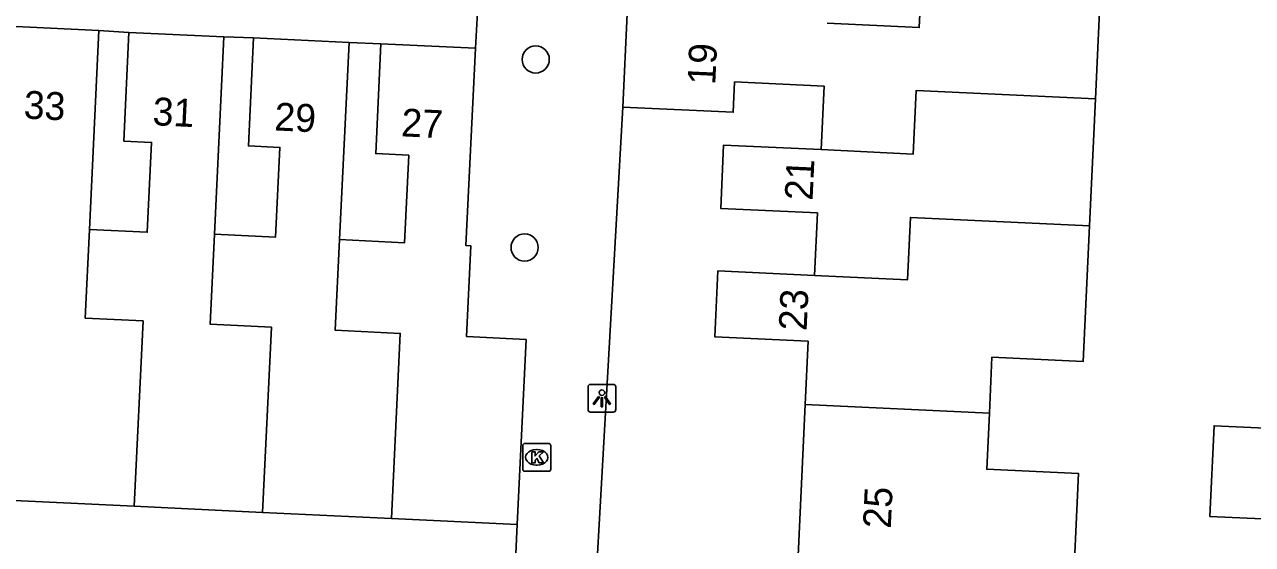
# Model space of a CAD drawing. Extents: x 162990 to 165007, y 383433 to 384336.
# Drawn here: x 164753.38 to 164797.45, y 383798.57 to 383817.21 of the extents above; entities that cross this region are included whole.
import ezdxf

# ---------------------------------------------------------------- set-up
doc = ezdxf.new("R2010")
doc.units = 0
for name, color, linetype in [('IMGEO_Boom', 7, 'Continuous'), ('IMGEO_Kolk', 7, 'Continuous'), ('IMGEO_Lichtpunt', 7, 'Continuous'), ('IMGEO_Pand', 7, 'Continuous'), ('IMGEO_Pand_nummerreeks', 7, 'Continuous'), ('IMGEO_Voetpad_open', 7, 'Continuous')]:
    doc.layers.add(name, color=color, linetype=linetype)

msp = doc.modelspace()

# ---------------------------------------------------------------- linework, layer by layer
at = {"layer": 'IMGEO_Boom'}
for centre in [(164771.726, 383815.963), (164771.329, 383809.217)]:
    msp.add_circle(centre, 0.489, dxfattribs=at)
at = {"layer": 'IMGEO_Kolk'}
for p, q in [((164771.338, 383802.194), (164772.19, 383802.194)), ((164771.263, 383801.268), (164771.263, 383802.12)), ((164771.751, 383801.974), (164771.776, 383801.974)), ((164772.264, 383802.12), (164772.264, 383801.268)), ((164771.774, 383801.414), (164771.749, 383801.414)), ((164772.19, 383801.194), (164771.338, 383801.194))]:
    msp.add_line(p, q, dxfattribs=at)
for points in [[(164771.338, 383802.194), (164772.19, 383802.194)], [(164771.263, 383801.268), (164771.263, 383802.12)], [(164771.584, 383801.894), (164771.707, 383801.894), (164771.707, 383801.743), (164771.837, 383801.894), (164772.001, 383801.894), (164771.855, 383801.743), (164772.008, 383801.494), (164771.856, 383801.494), (164771.771, 383801.658), (164771.707, 383801.591), (164771.707, 383801.494), (164771.584, 383801.494), (164771.584, 383801.894)], [(164772.264, 383802.12), (164772.264, 383801.268)], [(164772.19, 383801.194), (164771.338, 383801.194)]]:
    msp.add_lwpolyline(points, dxfattribs=at)
for centre, start, end in [((164771.34, 383802.118), 91.552, 178.448), ((164771.34, 383802.118), 91.552, 178.448), ((164772.188, 383802.118), 1.552, 88.448), ((164772.188, 383802.118), 1.552, 88.448), ((164771.34, 383801.27), 181.552, 268.448), ((164771.34, 383801.27), 181.552, 268.448), ((164772.188, 383801.27), 271.552, 358.448), ((164772.188, 383801.27), 271.552, 358.448)]:
    msp.add_arc(centre, 0.0765, start, end, dxfattribs=at)
for centre, major_axis, ratio, start_param, end_param in [((164771.75, 383801.694), (-0.387, 0.002), 0.722429, 4.712389, 7.853982), ((164771.775, 383801.694), (-0.39, 0.002), 0.717154, 1.570796, 4.712389)]:
    msp.add_ellipse(centre, major_axis=major_axis, ratio=ratio, start_param=start_param, end_param=end_param, dxfattribs=at)
at = {"layer": 'IMGEO_Lichtpunt'}
for p, q in [((164773.605, 383804.217), (164773.605, 383803.41)), ((164773.605, 383804.217), (164773.605, 383803.41)), ((164774.507, 383804.312), (164773.699, 383804.312)), ((164774.507, 383804.312), (164773.699, 383804.312)), ((164774.601, 383803.41), (164774.601, 383804.217)), ((164774.601, 383803.41), (164774.601, 383804.217)), ((164773.699, 383803.316), (164774.507, 383803.316)), ((164773.699, 383803.316), (164774.507, 383803.316))]:
    msp.add_line(p, q, dxfattribs=at)
for points in [[(164773.979, 383803.881), (164774.018, 383803.853), (164773.83, 383803.591), (164773.792, 383803.618), (164773.979, 383803.881)], [(164774.081, 383803.833), (164774.128, 383803.833), (164774.128, 383803.511), (164774.081, 383803.511), (164774.081, 383803.833)], [(164774.191, 383803.853), (164774.229, 383803.88), (164774.416, 383803.618), (164774.377, 383803.59), (164774.191, 383803.853)]]:
    msp.add_lwpolyline(points, dxfattribs=at)
msp.add_circle((164774.104, 383804.015), 0.0994, dxfattribs=at)
for centre, start, end in [((164773.699, 383804.217), 90, 180), ((164773.699, 383804.217), 90, 180), ((164774.507, 383804.217), 0, 90), ((164774.507, 383804.217), 0, 90), ((164773.699, 383803.41), 180, 270), ((164773.699, 383803.41), 180, 270), ((164774.507, 383803.41), 270, 0), ((164774.507, 383803.41), 270, 360)]:
    msp.add_arc(centre, 0.0946, start, end, dxfattribs=at)
at = {"layer": 'IMGEO_Pand'}
for points in [[(164792.023, 383819.005), (164785.593, 383819.309), (164785.491, 383817.106), (164782.192, 383817.259)], [(164792.023, 383819.005), (164791.815, 383814.55)], [(164775.005, 383817.594), (164774.849, 383814.253)], [(164756.052, 383816.999), (164752.582, 383817.164)], [(164755.709, 383809.864), (164756.052, 383816.999)], [(164757.127, 383816.931), (164756.94, 383813.033), (164757.941, 383812.985), (164757.786, 383809.764), (164755.709, 383809.864)], [(164760.538, 383816.767), (164757.127, 383816.931)], [(164760.2, 383809.698), (164760.538, 383816.767)], [(164761.602, 383816.738), (164761.416, 383812.863), (164762.548, 383812.808), (164762.393, 383809.592), (164760.2, 383809.698)], [(164765.028, 383816.573), (164761.602, 383816.738)], [(164764.69, 383809.503), (164765.028, 383816.573)], [(164766.173, 383816.525), (164765.983, 383812.584), (164767.171, 383812.527), (164767.02, 383809.391), (164764.69, 383809.503)], [(164769.561, 383816.362), (164766.173, 383816.525)], [(164771.061, 383799.282), (164771.38, 383805.92), (164769.243, 383806.023), (164769.4, 383809.278), (164769.22, 383809.287), (164769.561, 383816.362)], [(164781.968, 383812.727), (164782.074, 383815.007), (164778.867, 383815.157), (164778.816, 383814.068), (164774.849, 383814.253)], [(164781.968, 383812.727), (164785.28, 383812.569), (164785.386, 383814.85), (164791.815, 383814.55)], [(164791.815, 383814.55), (164791.602, 383809.991)], [(164781.732, 383808.216), (164781.837, 383810.457), (164778.366, 383810.619), (164778.472, 383812.89), (164781.968, 383812.727)], [(164781.732, 383808.216), (164785.069, 383808.056), (164785.173, 383810.296), (164791.602, 383809.991)], [(164755.709, 383809.864), (164755.558, 383806.685), (164757.632, 383806.585), (164757.312, 383799.943)], [(164760.2, 383809.698), (164760.044, 383806.468), (164762.24, 383806.363), (164761.92, 383799.722)], [(164791.602, 383809.991), (164791.376, 383805.134), (164788.103, 383805.286), (164788.009, 383803.275)], [(164766.547, 383799.499), (164766.865, 383806.14), (164764.534, 383806.252), (164764.69, 383809.503)], [(164781.394, 383803.588), (164781.5, 383805.86), (164778.155, 383806.016), (164778.265, 383808.378), (164781.732, 383808.216)], [(164788.009, 383803.275), (164787.916, 383801.267), (164791.21, 383801.113), (164790.98, 383796.164), (164781.069, 383796.626), (164781.394, 383803.588)], [(164788.009, 383803.275), (164781.394, 383803.588)], [(164757.312, 383799.943), (164752.496, 383800.175), (164752.648, 383803.335), (164750.609, 383803.433)], [(164799.679, 383799.402), (164795.925, 383799.578), (164796.076, 383802.825), (164799.772, 383802.653)], [(164761.92, 383799.722), (164757.312, 383799.943)], [(164766.547, 383799.499), (164761.92, 383799.722)], [(164771.061, 383799.282), (164766.547, 383799.499)]]:
    msp.add_lwpolyline(points, dxfattribs=at)
at = {"layer": 'IMGEO_Voetpad_open'}
for points in [[(164769.734, 383819.388), (164769.561, 383816.362)], [(164756.052, 383816.999), (164757.127, 383816.931)], [(164760.538, 383816.767), (164761.602, 383816.738)], [(164765.028, 383816.573), (164766.173, 383816.525)], [(164774.849, 383814.253), (164773.68, 383793.599)], [(164770.804, 383793.815), (164771.061, 383799.282)]]:
    msp.add_lwpolyline(points, dxfattribs=at)

# ---------------------------------------------------------------- texts
at = {"layer": 'IMGEO_Pand_nummerreeks'}
for s, rotation, p in [('19', 87.3267, (164778.169, 383815.036)), ('33', 357.2776, (164753.336, 383813.845)), ('31', 357.2474, (164757.962, 383813.607)), ('29', 357.2427, (164762.331, 383813.419)), ('27', 357.2456, (164766.884, 383813.207)), ('21', 87.3276, (164781.662, 383810.889)), ('23', 87.3336, (164781.448, 383806.219)), ('25', 87.3276, (164784.469, 383799.129))]:
    msp.add_text(s, height=1, rotation=rotation, dxfattribs=at).set_placement(p)

doc.saveas('drawing.dxf')
